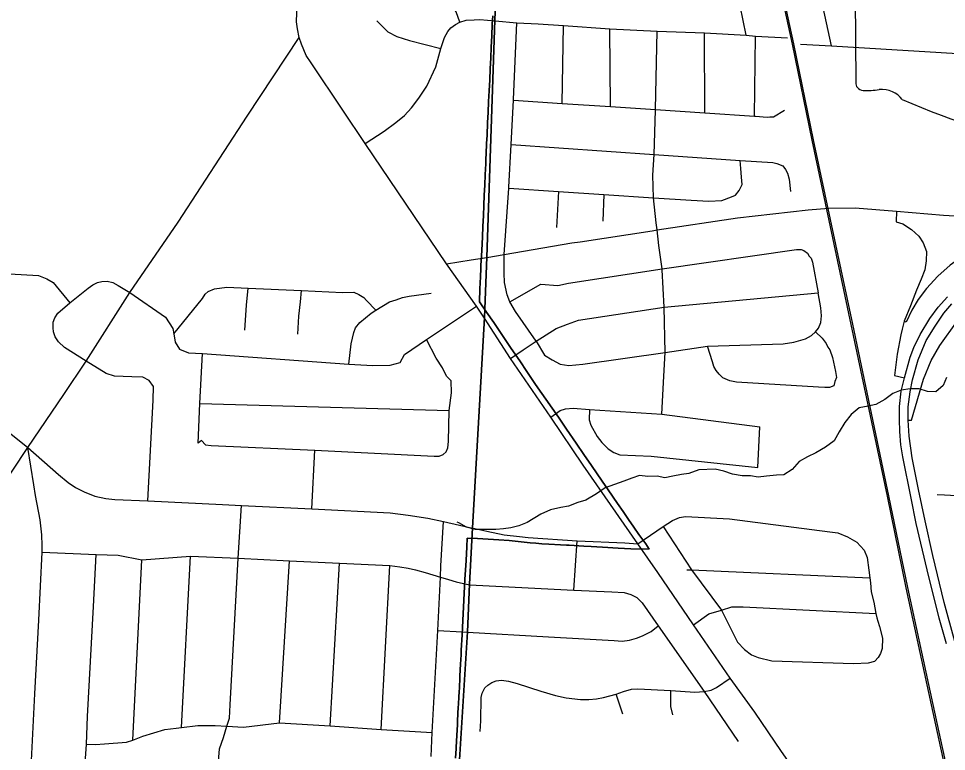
# Model space of a CAD drawing. Extents: x 114604 to 551442, y 316898 to 567001.
# Drawn here: x 189903 to 196136, y 407847 to 412771 of the extents above; entities that cross this region are included whole.
import ezdxf

# ---------------------------------------------------------------- set-up
doc = ezdxf.new("R2010")
doc.units = 0
for name, color, linetype in [('_CIVIL_CONSTRUCTION', 7, 'Continuous'), ('GE_P_Alignment_1000_Bearings', 7, 'Continuous'), ('GE_P_Alignment_100_Cardinal_Points', 7, 'Continuous'), ('GE_P_Alignment_100_Stations', 7, 'Continuous'), ('GE_P_Alignment_500_Bearings', 7, 'Continuous'), ('GE_P_Alignment_500_Cardinal_Points', 7, 'Continuous'), ('GE_P_Alignment_500_Curve_Data', 7, 'Continuous'), ('GE_P_Alignment_500_Distances', 7, 'Continuous'), ('PM_P_Cells', 7, 'Continuous')]:
    doc.layers.add(name, color=color, linetype=linetype)

msp = doc.modelspace()

# ---------------------------------------------------------------- linework, layer by layer
at = {"layer": '_CIVIL_CONSTRUCTION'}
for points in [[(196136.6, 408569.9), (196087.8, 408743.2), (196005.6, 409066.4), (195932.1, 409377.4), (195899, 409547.9), (195842.6, 409825.5), (195830.2, 409907.1), (195822, 409996.9), (195821.1, 410076.7), (195821, 410165.2), (195833, 410267.8), (195853.6, 410357.6), (195892.2, 410496.4), (195916.6, 410559.7), (195960, 410648), (196024.1, 410755), (196079.7, 410830.7), (196143.7, 410900.6)], [(196192.6, 408584.8), (196121.2, 408847.1), (196043.7, 409162.8), (195992.2, 409395.2), (195949, 409606.8), (195906.9, 409818.4), (195885, 409964.2), (195878.4, 410073.6), (195879, 410162.2), (195892.1, 410263), (195907.8, 410344.2), (195946.2, 410478.9), (196000.8, 410607.8), (196060.4, 410704.4), (196118.8, 410790.5), (196171.6, 410853.4)]]:
    msp.add_lwpolyline(points, dxfattribs=at)
at = {"layer": 'GE_P_Alignment_1000_Bearings'}
for points in [[(196258.5, 407141.6), (196065.9, 408025), (195866.4, 408946.3), (195739.1, 409562.3), (195496.6, 410715.8), (195234.1, 411954.6), (195101.4, 412597.9), (195037.1, 412898.9), (194951.3, 413316.8), (194365.8, 416106.4), (194040.3, 417642.3)], [(196268.4, 407143.6), (196075.7, 408027.1), (195876.2, 408948.3), (195748.9, 409564.3), (195506.5, 410717.9), (195243.9, 411956.7), (195111.2, 412600), (195047, 412901), (194961.1, 413318.9), (194375.7, 416108.4), (194050.2, 417644.3)]]:
    msp.add_lwpolyline(points, dxfattribs=at)
at = {"layer": 'GE_P_Alignment_100_Cardinal_Points'}
for p, q in [((193555, 412200.8), (193564, 412724.8)), ((193879.1, 412179.1), (193874.7, 412701.4)), ((194514.2, 412136.6), (194510.4, 412674)), ((194845.9, 412114.3), (194853.2, 412652.7)), ((193530.5, 411609.6), (193517, 411366.7)), ((193834.5, 411589.1), (193828.1, 411409.7)), ((192777.6, 411122.7), (192943.6, 411148.9)), ((193206.8, 410486.8), (193293.3, 410545)), ((189964.1, 409888.4), (190206.2, 410245.8)), ((191120.2, 410183.5), (192796.3, 410137.2)), ((194869.9, 409755.4), (194883.3, 410028)), ((190005.9, 409637.1), (189964.1, 409888.4)), ((191872.3, 409476.3), (191893.2, 409870.4)), ((193632, 408931.5), (193654.5, 409260.8)), ((190998.6, 408007.3), (191057.1, 409159.2)), ((190669.7, 407923.5), (190731, 409134.2)), ((191656.4, 408038.2), (191722.2, 409128.5)), ((191996.1, 408018.1), (192059.5, 409110.8)), ((192339.6, 407994.6), (192397.6, 409095)), ((192718.9, 408659.9), (192882.6, 408649.7)), ((193962.2, 408096.9), (193917.5, 408231.2))]:
    msp.add_line(p, q, dxfattribs=at)
for points in [[(194790.6, 412659.7), (194730.3, 412957.2), (194647.6, 413319.1)], [(195363.8, 412587.2), (195308.5, 412844), (195251.1, 413111.2), (195213.1, 413287.8)], [(192866.3, 412745.7), (192843, 412814.9), (192768.5, 412935.2), (192760, 412982.3), (192765.8, 413027.4), (192794.2, 413062.5), (192888.4, 413081.6), (192949.8, 413077.9)], [(192231.9, 411931.5), (192358.5, 412014.3), (192437.8, 412072.9), (192494.7, 412119.2), (192542, 412171.6), (192592.6, 412236.1), (192644.9, 412316.1), (192705.8, 412446.8), (192738.5, 412569.4), (192764.2, 412644.2), (192786, 412684.7), (192807.4, 412709), (192838.1, 412730.7), (192866.3, 412745.7), (192909.9, 412760.2), (192963.5, 412763.2), (193001.6, 412763.4), (193104.4, 412756.4)], [(192309.8, 412756.5), (192383.2, 412680.8), (192444, 412650), (192529.2, 412622.9), (192738.5, 412569.4)], [(193104.4, 412756.4), (193250.4, 412743), (193393.9, 412734.9), (193564, 412724.8), (193874.7, 412701.4), (194192.4, 412685.3), (194510.4, 412674), (194790.6, 412659.7), (194853.2, 412652.7), (195067.8, 412640.8)], [(193379.7, 410603.1), (193242.3, 410802.5), (193203.5, 410867.8), (193186.3, 410915.6), (193167.5, 410997.5), (193165, 411061), (193165.1, 411185.1), (193196.7, 411631.9), (193197, 411636.9), (193212.3, 411925.7), (193228, 412222.7), (193228.2, 412226.4), (193250.4, 412743)], [(190206.2, 410245.8), (190357.5, 410469.2), (190650.6, 410929.5), (190976.1, 411401.8), (191438.7, 412115), (191788.2, 412642.7)], [(194223.6, 410113.1), (194237.7, 410369.2), (194246.5, 410528), (194240.3, 410831.6), (194226.5, 411083.1), (194225.8, 411088.7), (194205, 411245.2), (194191.8, 411350.2), (194185.6, 411399.2), (194168, 411566.8), (194162.7, 411719.5), (194173.5, 411858.5), (194180.6, 412154.3), (194180.8, 412158.9), (194192.4, 412685.3)], [(195155.9, 412599.7), (195363.8, 412587.2), (196431.3, 412523.5), (196617.7, 412555.5), (197196.1, 412535.4), (197270.1, 412540.9)], [(193228, 412222.7), (193555, 412200.8), (193879.1, 412179.1), (194180.8, 412158.9), (194514.2, 412136.6), (194845.9, 412114.3), (194852.7, 412113.9), (194931.3, 412108.6), (194949.2, 412111), (194975.2, 412109.5), (195048.3, 412154.9)], [(193212.3, 411925.7), (194173.5, 411858.5), (194750.4, 411818.1), (194968.9, 411802.9), (194996.9, 411797.4), (195037.1, 411782.1), (195055.6, 411756.5), (195068, 411732.7), (195078.7, 411692.8), (195088.2, 411608.8)], [(193196.7, 411631.9), (193530.5, 411609.6), (193834.5, 411589.1), (194168, 411566.8), (194421.9, 411549.7), (194539.7, 411544.9), (194627.5, 411547.7), (194691.2, 411572.4), (194719.1, 411584.7), (194744.7, 411615), (194764.3, 411655.2), (194759.9, 411705.3), (194755.3, 411763.3), (194750.4, 411818.1)], [(193676.6, 411271.8), (194158.2, 411345.1), (194191.8, 411350.2), (194733.4, 411432), (195208.2, 411486.3), (195346.2, 411497.7), (195523.3, 411499), (195799.9, 411476.4), (196116.4, 411449.2), (196385.8, 411434.3), (196487.3, 411431), (196524.7, 411429.3), (196709.9, 411445.1), (196836.4, 411480.7), (197006.6, 411548.9), (197145.1, 411616.9), (197260, 411696.4), (197321.2, 411740)], [(192943.6, 411148.9), (193048.8, 411165.5), (193165.1, 411185.1), (193619.7, 411263.1), (193676.6, 411271.8)], [(193203.5, 410867.8), (193411.6, 410985.4), (193524.5, 410978.1), (193598.3, 410992.9), (194225.8, 411088.7), (195127.8, 411218.2), (195159.8, 411218.5), (195177.9, 411212.6), (195202, 411194.8), (195214.1, 411174.9), (195226.3, 411161), (195236.5, 411133.1), (195274.3, 410927.1)], [(189211.1, 411021.3), (189520.3, 411014.5), (189545.3, 411054.4), (189583.1, 411069.2), (189726, 411062.9), (189841.7, 411054.8), (190037, 411043.5), (190093.2, 411022.2), (190135, 410997.2), (190248, 410860.7)], [(190248, 410860.7), (190371.2, 410959.2), (190400.8, 410982.9), (190432.3, 410997.6), (190462.1, 411005), (190497.3, 411006.2), (190535.4, 410997.4), (190572.6, 410976.9), (190650.6, 410929.5), (190888.9, 410763.7), (190938.5, 410688.4), (190945.4, 410652.7), (190954.1, 410597.1), (190985.1, 410550), (191043.7, 410525.4), (191138.4, 410520.5), (192122.7, 410447.7), (192282.6, 410439.4), (192398.5, 410442.1), (192466.6, 410459.4), (192496.2, 410514.4), (192644.3, 410613.7), (192980, 410839.4)], [(190945.4, 410652.7), (191138.4, 410890.6), (191156.7, 410918.5), (191176.9, 410936.3), (191219, 410953.9), (191301.1, 410967), (191445.1, 410960.3), (191804.4, 410943.4), (192079.9, 410930.5), (192155.8, 410931.7), (192187.7, 410917.4), (192223.4, 410896.9), (192241.2, 410876.7), (192302.5, 410810.6)], [(191421.9, 410677.2), (191433.7, 410845.4), (191445.1, 410960.3)], [(191779.3, 410651.2), (191786.6, 410771.4), (191797.5, 410867.5), (191804.4, 410943.4)], [(192122.7, 410447.7), (192138.3, 410585.2), (192155, 410661.2), (192167.4, 410693.1), (192195.7, 410728.9), (192272.3, 410792.2), (192302.5, 410810.6), (192394.9, 410867), (192439, 410880.6), (192483.1, 410896.1), (192527.2, 410905.7), (192675.3, 410926.1)], [(193293.3, 410545), (193379.7, 410603.1), (193515, 410689.5), (193590.2, 410717.8), (193665.4, 410744.1), (194240.3, 410831.6), (195274.3, 410927.1)], [(193379.7, 410603.1), (193436.9, 410510.3), (193486.8, 410476.9), (193540.5, 410449.5), (193600.1, 410440), (193693.3, 410448.6), (194246.5, 410528), (194530, 410569.8), (195039.9, 410584.3), (195111.7, 410597.1), (195189.3, 410619.9), (195229.1, 410640.3), (195257, 410664.9), (195276.5, 410690.8), (195292.2, 410729), (195297.8, 410773.2), (195291.3, 410827.2), (195274.3, 410927.1)], [(190771.6, 409531), (190807.7, 410206.8), (190808.7, 410298.2), (190780.6, 410339.8), (190738.7, 410361.7), (190663.5, 410364), (190546.5, 410368.7), (190490.7, 410385), (190357.5, 410469.2), (190211.9, 410560), (190172.2, 410599.8), (190148.5, 410632.2), (190138.3, 410665.5), (190135.4, 410693.5), (190135.1, 410730.6), (190146.6, 410760.5), (190166.3, 410792.3), (190248, 410860.7)], [(195257, 410664.9), (195301.1, 410622.9), (195327.5, 410587.1), (195339.6, 410563.2), (195353.8, 410545.4), (195370.3, 410493.5), (195391.1, 410399.5), (195397.5, 410359.5), (195385.7, 410333.3), (195380, 410303.3)], [(192775.8, 409860.2), (192787.5, 409887.5), (192791.9, 409930.1), (192796.3, 410137.2), (192810.2, 410257.3), (192809.1, 410336.1), (192777.4, 410367.9), (192750, 410424.3), (192708.7, 410488.9), (192644.3, 410613.7)], [(195380, 410303.3), (195350.2, 410290.9), (195318.2, 410292.6), (195276.3, 410294.2), (194726.8, 410326.9), (194680.8, 410336.5), (194634.6, 410358), (194608.4, 410381.8), (194588.3, 410405.7), (194574, 410433.6), (194563.7, 410465.5), (194530, 410569.8)], [(191131.9, 409935.9), (191108.4, 409917), (191120.2, 410183.5), (191138.4, 410520.5)], [(193478.6, 410093.8), (193540.8, 410137), (193576.4, 410149.1), (193628, 410152.4), (193738.2, 410143.3), (194223.6, 410113.1), (194883.3, 410028)], [(193738.2, 410143.3), (193735.7, 410074.8), (193747.9, 410038.2), (193790.1, 409962.1), (193821.2, 409922.7), (193863.2, 409879.3), (193901, 409854.8), (193941.8, 409840.2), (194152.3, 409829.8), (194869.9, 409755.4)], [(191131.9, 409935.9), (191158.2, 409907.7), (191197.2, 409902.1), (191893.2, 409870.4), (192695.6, 409830), (192728.7, 409830.3), (192754.6, 409842.3), (192775.8, 409860.2)], [(189697.5, 409494.1), (189756.2, 409576.9), (189964.1, 409888.4)], [(189732.9, 402696.1), (189750.5, 403025.2), (189773.9, 403388.3), (189807.1, 404208), (189845.6, 405005.2), (189882.7, 405759), (189894.2, 405968.3), (189931.6, 406678.7), (189978.6, 407534.1), (189985.9, 407696.5), (190012.4, 408234.1), (190040.1, 408729.1), (190062, 409186.8), (190062.5, 409230.2), (190058.5, 409303.1), (190047.4, 409402.8), (190017.6, 409566.7), (190005.9, 409637.1)], [(196073.8, 409573), (196123.7, 409571.5), (196849.2, 409531.4), (197828, 409529.4), (198677.1, 409480.2), (198762.4, 409497.6)], [(191151, 403615.8), (191205.4, 404123), (191216.4, 404431), (191246, 404927.9), (191235.2, 405040.3), (191204.7, 405136.1), (191216.8, 405295.1), (191224.3, 405642.8), (191206.9, 405748.7), (191183.1, 405834.5), (191159.6, 405887.4), (191237.5, 407637), (191240.4, 407709), (191246.9, 407781.1), (191253.2, 407864.5), (191279.7, 407941.1), (191301.1, 408017), (191319, 408070.9), (191324, 408161.1), (191379, 409145), (191401.3, 409500.1)], [(194063.9, 409242.4), (194233.5, 409357.2), (194295.9, 409399.1), (194341.9, 409419.6), (194383.3, 409424.6), (194679.9, 409409.7), (195353.9, 409322.2), (195405.8, 409315.6), (195471.4, 409288.9), (195535, 409252.1), (195584.4, 409199.5), (195603.9, 409149.2), (195615, 409064.9), (195621.8, 409012.9), (195626.1, 408980.6), (195631.4, 408918.4), (195648.7, 408850.1), (195662.3, 408773.5), (195667.6, 408743.7), (195675.2, 408721.6), (195687, 408687.4), (195706.2, 408609), (195705.4, 408538.9), (195693.1, 408504.9), (195676.8, 408479.1)], [(192673.8, 407812.3), (192681.3, 407973.8), (192718.9, 408659.9), (192736.7, 409017.6), (192740.5, 409093.1), (192758.3, 409392.7)], [(194233.5, 409357.2), (194424.5, 409066.5), (194625.9, 408796.2), (194732.9, 408581.3), (194780.3, 408530.7), (194825.9, 408496.1), (194871.6, 408477.6), (194963.3, 408456.6), (195512.6, 408438.7), (195612.5, 408441.6), (195654.6, 408453.2), (195676.8, 408479.1)], [(190026.5, 401836.2), (190029.3, 401861.2), (190039.9, 402021.2), (190048.4, 402301), (190068.1, 402677.7), (190093.5, 403368.9), (190131, 404193), (190167.5, 404921), (190170.4, 404984.1), (190219.9, 405949.8), (190239.9, 406073.2), (190308.6, 407397.6), (190317.3, 407520.1), (190325.1, 407633), (190351.5, 407799), (190360.4, 407896.3), (190366, 408082.1), (190405.8, 408820.3), (190423.2, 409169.4)], [(190062, 409186.8), (190423.2, 409169.4), (190571.7, 409166.1), (190731, 409134.2), (191057.1, 409159.2), (191379, 409145), (191722.2, 409128.5), (192059.5, 409110.8), (192397.6, 409095), (192464.5, 409086.8), (192520.1, 409078.5), (192569.7, 409066.7), (192634.1, 409049.8), (192736.7, 409017.6), (192790.7, 409001.4), (192842.9, 408985.3), (192872.5, 408978.6), (192903.7, 408972.7)], [(194392.3, 409068), (194424.5, 409066.5), (195621.8, 409012.9)], [(192903.7, 408972.7), (192933.3, 408966.9), (192976.7, 408963.7), (193632, 408931.5), (193889, 408919.9), (193972, 408914.9), (194017, 408901.8), (194055.3, 408880.7), (194091.5, 408846.2), (194200.3, 408691.1), (194507.5, 408250.1), (194737.7, 407912.9)], [(194437.9, 408697.9), (194539.7, 408770.9), (194625.9, 408796.2), (194695.3, 408818), (194771.6, 408818.6), (195662.3, 408773.5)], [(192882.6, 408649.7), (192919.1, 408647.3), (193463.7, 408616.8), (193903.7, 408592.4), (193957.6, 408588.3), (194008, 408594.3), (194055, 408607), (194094.2, 408623), (194153.4, 408653.7), (194200.3, 408691.1)], [(193034.6, 408274.4), (193055.3, 408292.8), (193082.5, 408309.9), (193111.1, 408320.6), (193146.2, 408324.7), (193193.1, 408319.9), (193253.1, 408303.4), (193412.4, 408251.1), (193510.2, 408223.2), (193580.7, 408206.8), (193678.4, 408195.8), (193734.4, 408194.8), (193785.2, 408200.4), (193831.3, 408208.2), (193917.5, 408231.2), (193965.6, 408249.5), (194019.4, 408264.5), (194062, 408268.2), (194284.2, 408255.2), (194447, 408245.2), (194507.5, 408250.1), (194555.7, 408259.4), (194590.4, 408276.5), (194684.1, 408340)], [(193002.9, 407981.3), (193007.5, 408052.9), (193011.6, 408209.2), (193017.9, 408239.2), (193034.6, 408274.4)], [(194297.7, 408092.6), (194283.8, 408149.8), (194284.2, 408255.2)], [(190360.4, 407896.3), (190420.3, 407894.1), (190479.3, 407898.9), (190628, 407908.1), (190669.7, 407923.5), (190738.3, 407949), (190884.6, 407993.5), (190962.7, 408002.6), (190998.6, 408007.3), (191106.7, 408021.1), (191224.6, 408021.8), (191301.1, 408017), (191414.3, 408009.8), (191656.4, 408038.2), (191996.1, 408018.1), (192339.6, 407994.6), (192681.3, 407973.8)]]:
    msp.add_lwpolyline(points, dxfattribs=at)
at = {"layer": 'GE_P_Alignment_100_Stations'}
for points in [[(193088.3, 412789.2), (193085.5, 412732.8), (193081.8, 412654.9), (193078.2, 412579.4), (193074.7, 412506.1), (193071.2, 412432.5), (193067.8, 412359.5), (193064.3, 412285.5), (193060.8, 412212.7), (193057.4, 412139.1), (193054.2, 412073.4), (193050.1, 411985.5), (193047, 411934.3), (193044.1, 411859.3), (193042.8, 411831), (193041.1, 411794), (193037.8, 411722), (193034.6, 411651), (193031.6, 411585.2), (193028.4, 411514.3), (193025.3, 411446.8), (193022, 411373.8), (193018.8, 411303.2), (193014.7, 411211.4), (193009.2, 411110.8), (193008.1, 411090.6), (193005.5, 411035.7), (193001.7, 410954.7), (193000.2, 410868.3), (193047.5, 410798.4), (193095.1, 410727.8), (193136.1, 410667.2), (193172.4, 410613.4), (193212.8, 410554.6), (193269.3, 410471.3), (193316.7, 410399.6), (193375.3, 410311.1), (193486.4, 410153.3), (193529.7, 410092.7), (193578.6, 410019.6), (193584.4, 410011.2), (193647.9, 409918.8), (193700.4, 409842.3), (193751.7, 409767.7), (193824.2, 409662.2), (193863.8, 409604.6), (193926.9, 409512.7), (193964.3, 409458.3), (194001, 409404.8), (194036.5, 409353.2), (194069.9, 409304.5), (194077.5, 409295.6), (194115.7, 409242.7), (194139.2, 409206.9), (194016.9, 409208.5), (193931, 409213.3), (193825, 409219.3), (193750.1, 409223.4), (193700.8, 409226.2), (193601.3, 409231.9), (193584.3, 409232.8), (193544.6, 409235.1), (193464.5, 409239.8), (193418.7, 409242.4), (193377, 409245.3), (193339, 409248.3), (193299.3, 409253.8), (193199.3, 409263.5), (193128.7, 409267.8), (193057.9, 409272.1), (192985.9, 409276.5), (192917, 409280.7), (192913.7, 409221.3), (192908.7, 409129.7), (192901.8, 409002.7), (192899.2, 408954.7), (192894.5, 408864.1), (192891.9, 408815.6), (192889.7, 408774.3), (192884.8, 408680), (192882.5, 408631.2), (192877, 408527.9), (192875.4, 408495.9), (192872, 408432.3), (192868, 408355.8), (192867, 408337.5), (192864, 408279.3), (192862, 408242.4), (192860.8, 408219.3), (192857.6, 408159.1), (192857, 408146.1), (192854.5, 408099), (192852, 408051.9), (192850.8, 408028.8), (192846.8, 407953.3), (192842.8, 407876.6), (192842.3, 407867.3), (192838.8, 407801.1)], [(192838.8, 407801.1), (192842.3, 407867.3), (192842.8, 407876.6), (192846.8, 407953.3), (192850.8, 408028.8), (192852, 408051.9), (192854.5, 408099), (192857, 408146.1), (192857.6, 408159.1), (192860.8, 408219.3), (192862, 408242.4), (192864, 408279.3), (192867, 408337.5), (192868, 408355.8), (192872, 408432.3), (192875.4, 408495.9), (192877, 408527.9), (192882.5, 408631.2), (192884.8, 408680), (192889.7, 408774.3), (192891.9, 408815.6), (192894.5, 408864.1), (192899.2, 408954.7), (192901.8, 409002.7), (192908.7, 409129.7), (192913.7, 409221.3), (192917, 409280.7), (192985.9, 409276.5), (193057.9, 409272.1), (193128.7, 409267.8), (193199.3, 409263.5), (193299.3, 409253.8), (193339, 409248.3), (193377, 409245.3), (193418.7, 409242.4), (193464.5, 409239.8), (193544.6, 409235.1), (193584.3, 409232.8), (193601.3, 409231.9), (193700.8, 409226.2), (193750.1, 409223.4), (193825, 409219.3), (193931, 409213.3), (194016.9, 409208.5), (194139.2, 409206.9), (194115.7, 409242.7), (194077.5, 409295.6), (194069.9, 409304.5), (194036.5, 409353.2), (194001, 409404.8), (193964.3, 409458.3), (193926.9, 409512.7), (193863.8, 409604.6), (193824.2, 409662.2), (193751.7, 409767.7), (193700.4, 409842.3), (193647.9, 409918.8), (193584.4, 410011.2), (193529.7, 410092.7), (193486.4, 410153.3), (193375.3, 410311.1), (193316.7, 410399.6), (193269.3, 410471.3), (193212.8, 410554.6), (193172.4, 410613.4), (193136.1, 410667.2), (193095.1, 410727.8), (193047.5, 410798.4), (193000.2, 410868.3), (193001.7, 410954.7), (193005.5, 411035.7), (193008.1, 411090.6), (193009.2, 411110.8), (193014.7, 411211.4), (193018.8, 411303.2), (193022, 411373.8), (193025.3, 411446.8), (193028.4, 411514.3), (193031.6, 411585.2), (193034.6, 411651), (193037.8, 411722), (193041.1, 411794), (193042.8, 411831), (193044.1, 411859.3), (193047, 411934.3), (193050.1, 411985.5), (193054.2, 412073.4), (193057.4, 412139.1), (193060.8, 412212.7), (193064.3, 412285.5), (193067.8, 412359.5), (193071.2, 412432.5), (193074.7, 412506.1), (193078.2, 412579.4), (193081.8, 412654.9), (193085.5, 412732.8), (193088.3, 412789.2)]]:
    msp.add_lwpolyline(points, dxfattribs=at)
at = {"layer": 'GE_P_Alignment_500_Bearings'}
for points in [[(192980, 410839.4), (192777.6, 411122.7), (192231.9, 411931.5), (192080.5, 412155.6), (191867.8, 412473.6), (191835.7, 412522), (191803.4, 412598.2), (191788.2, 412642.7), (191775.9, 412702.1), (191769.6, 412749.7), (191790.5, 413286.7), (191814.9, 413761.2), (191853.4, 414469), (191871.4, 414731.1), (191894.4, 415304.4), (191906.1, 415562)], [(194063.9, 409242.4), (193695.8, 409769.1), (193478.6, 410093.8), (193206.8, 410486.8), (193033.2, 410758.4), (192980, 410839.4)], [(189795.5, 410026), (189964.1, 409888.4)], [(189964.1, 409888.4), (190171.1, 409707.5), (190235.7, 409653.3), (190285.4, 409620.7), (190342.9, 409590.7), (190415.2, 409562.6), (190489.9, 409545.3), (190550.3, 409540.1), (190771.6, 409531), (191273.5, 409505.1), (191401.3, 409500.1), (191872.3, 409476.3), (192399.4, 409449.2), (192521, 409434.4), (192653.1, 409413.7), (192758.3, 409392.7), (192865.3, 409367.5), (192953.1, 409347.3), (192968.4, 409343.9)], [(192968.4, 409343.9), (193049.6, 409326.3), (193165.5, 409302.2), (193268.6, 409291.1), (193326.6, 409283.3), (193654.5, 409260.8), (193975.2, 409247.7), (194063.9, 409242.4)], [(195271, 407503.5), (195238.5, 407545.3), (195028.5, 407845.8), (194848.8, 408110), (194684.1, 408340), (194437.9, 408697.9), (194196.9, 409048.6), (194063.9, 409242.4)]]:
    msp.add_lwpolyline(points, dxfattribs=at)
at = {"layer": 'GE_P_Alignment_500_Cardinal_Points'}
for points in [[(195878.4, 410073.6), (195901.2, 410073.6), (195982.6, 410348.5), (196034.6, 410472.6), (196092.5, 410574.4), (196210.3, 410740), (196294.8, 410819.5), (196398.7, 410891.4), (196453.5, 410929.1), (196496.5, 410955.2), (196763, 411117.5), (196843.4, 411162), (197079.2, 411313.2), (197233.4, 411419.5), (197621.8, 411665.5), (198300.7, 412145), (198377.6, 412189.8), (198455.1, 412225.6), (198510.2, 412243.7), (198605.8, 412263.6), (198605.4, 412298.7)], [(195799.9, 411476.4), (195797.8, 411406.1), (195844, 411391.1), (195900.8, 411353.8), (195949.9, 411309.8), (195979.2, 411263.5), (196001.1, 411205.9), (196000.6, 411142.3), (195990.9, 411082.7), (195966.8, 411019.4), (195934.3, 410946.5), (195894.7, 410841.4), (195852.4, 410737), (195837.9, 410684.1), (195830, 410645.5), (195804.8, 410516.9), (195788.1, 410373.7), (195853.6, 410357.6)], [(196487.3, 411431), (196490.2, 411392.4), (196475, 411346.1), (196452.7, 411312), (196423.5, 411285.6), (196379.1, 411257.3), (196329.3, 411226), (196264.6, 411188.3), (196162.2, 411114.5), (196077.2, 411039.2), (196002.5, 410958.1), (195945.6, 410882.8), (195903, 410811), (195865.4, 410730.9), (195852.4, 410737)]]:
    msp.add_lwpolyline(points, dxfattribs=at)
at = {"layer": 'GE_P_Alignment_500_Curve_Data'}
msp.add_line((195504.9, 415511.9), (195527.8, 412341.9), dxfattribs=at)
for centre, major_axis, start_param, end_param in [((195588.2, 412335.4), (61, 0.4), 3.00124, 4.508301), ((195595.1, 412659.8), (465.6, 3.4), 4.665946, 4.897461), ((195694, 412160.2), (167.9, 1.2), 0.519207, 1.627899), ((197793.3, 415023.6), (3998.1, 28.9), 4.195995, 4.488959)]:
    msp.add_ellipse(centre, major_axis=major_axis, ratio=0.8, start_param=start_param, end_param=end_param, dxfattribs=at)
at = {"layer": 'GE_P_Alignment_500_Distances'}
for points in [[(192534.9, 400746.8), (192648.5, 403225.9), (192775.2, 405817.7), (192855.3, 407646.3), (192917.9, 408650.2), (192932.1, 408969.7), (192952, 409350.1), (193032, 410761.2), (193047.6, 411168.3), (193103.2, 412759.2), (193205, 415254.8), (193271, 416827.3), (193283.3, 417126.1)], [(193283.3, 417126.1), (193271, 416827.3), (193205, 415254.8), (193103.2, 412759.2), (193047.6, 411168.3), (193032, 410761.2), (192952, 409350.1), (192932.1, 408969.7), (192917.9, 408650.2), (192855.3, 407646.3), (192775.2, 405817.7), (192648.5, 403225.9), (192534.9, 400746.8)]]:
    msp.add_lwpolyline(points, dxfattribs=at)
at = {"layer": 'PM_P_Cells'}
for points in [[(196136.5, 410359), (196114.2, 410305), (196063.9, 410263.3), (196007.9, 410265.7), (195951.9, 410282.2), (195891.9, 410282.6), (195831.8, 410273.1), (195775.6, 410251.4), (195723.3, 410211.7), (195661.1, 410178.1), (195611, 410166.4), (195548.9, 410154.8), (195496.6, 410111.1), (195454.2, 410057.3), (195415.8, 409993.4), (195381.4, 409933.5), (195323.1, 409891.8), (195258.8, 409852.1), (195202.6, 409826.5), (195146.4, 409794.8), (195100, 409741), (195043.8, 409705.3), (194993.7, 409703.7), (194927.6, 409696.2), (194871.6, 409690.6), (194819.6, 409699), (194763.5, 409697.5), (194699.6, 409710), (194641.7, 409730.5), (194581.7, 409743), (194473.6, 409739.8), (194405.4, 409714.2), (194355.3, 409706.6), (194299.2, 409697), (194245.1, 409685.4), (194193.2, 409695.8), (194129.1, 409694.3), (194075.1, 409700.7), (194023, 409683.1), (193968.8, 409663.4), (193906.6, 409639.8), (193842.5, 409618.2), (193786.2, 409576.5), (193713.9, 409535)], [(193713.9, 409535), (193659.7, 409519.3), (193597.5, 409495.7), (193545.4, 409486.1), (193477.3, 409470.6), (193411.1, 409441), (193318.7, 409385.5), (193264.5, 409361.9), (193210.4, 409348.3), (193160.3, 409342.6), (193108.2, 409339), (193034.2, 409337.6), (192972.2, 409338.1), (192912.2, 409354.6), (192860.4, 409383), (192850.4, 409387.1)]]:
    msp.add_lwpolyline(points, dxfattribs=at)

doc.saveas('drawing.dxf')
